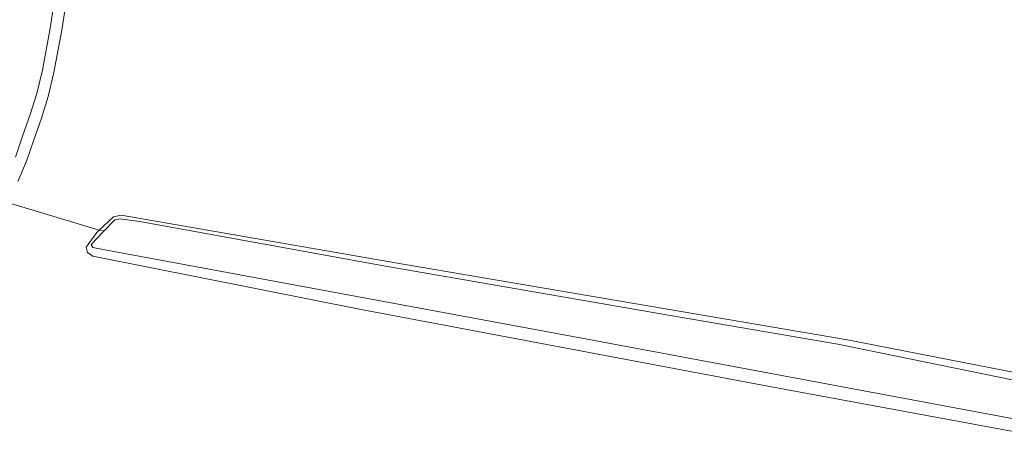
# Model space of a CAD drawing. Header units: metres. Extents: x 152610 to 160096, y 456114 to 462495.
# Tile 342 of 656: x 157801 to 157918, y 459793 to 459843. Entities that reach past the tile are written whole.
import ezdxf

# ---------------------------------------------------------------- set-up
doc = ezdxf.new("R2010")
doc.units = ezdxf.units.M
doc.header["$LTSCALE"] = 0.5
for name, color, linetype, lineweight in [('B-PV-GR-GRAS-GV', 251, 'CONTINUOUS', 13), ('B-PV-OG-TERREIN_OEVER-GV', 251, 'CONTINUOUS', 18), ('B-PV-OG-WATER_SLOOT-GV', 251, 'CONTINUOUS', 18)]:
    doc.layers.add(name, color=color, linetype=linetype, lineweight=lineweight)

msp = doc.modelspace()

# ---------------------------------------------------------------- linework, layer by layer
at = {"layer": 'B-PV-GR-GRAS-GV', "flags": 128}
for points in [[(157807.225, 459846.84), (157806.418, 459841.662), (157805.5, 459836.625), (157804.807, 459833.774), (157804.008, 459831.189), (157803.096, 459828.611), (157802.251, 459826.075), (157801.202, 459823.656)], [(157956.11, 459787.205), (157890.92, 459799.245), (157842.171, 459808.421), (157810.124, 459814.786), (157809.491, 459815.254), (157809.329, 459815.882), (157810.574, 459817.623), (157810.874, 459817.903), (157799.98, 459821.187), (157798.558, 459819.014), (157797.489, 459817.411), (157795.966, 459815.466), (157791.665, 459811.167), (157787.875, 459807.168), (157784.902, 459803.993), (157782.16, 459800.541), (157778.036, 459795.821), (157773.566, 459791.085)], [(157799.98, 459821.187), (157810.874, 459817.903), (157812.554, 459819.474), (157813.496, 459819.691), (157847.218, 459813.81), (157899.742, 459804.873), (157933.784, 459798.208)]]:
    msp.add_lwpolyline(points, dxfattribs=at)
at = {"layer": 'B-PV-OG-TERREIN_OEVER-GV', "flags": 128}
for points in [[(157805.837, 459847.055), (157805.033, 459841.896), (157804.125, 459836.917), (157803.452, 459834.147), (157802.674, 459831.63), (157801.768, 459829.068), (157800.937, 459826.577)], [(157801.202, 459823.656), (157802.251, 459826.075), (157803.096, 459828.611), (157804.008, 459831.189), (157804.807, 459833.774), (157805.5, 459836.625), (157806.418, 459841.662), (157807.225, 459846.84)], [(157933.784, 459798.208), (157899.742, 459804.873), (157847.218, 459813.81), (157813.496, 459819.691), (157812.554, 459819.474), (157810.874, 459817.903), (157811.455, 459817.793), (157812.728, 459819.116), (157813.358, 459819.226), (157815.88, 459818.878), (157845.107, 459813.589), (157878.485, 459807.806), (157898.564, 459804.337), (157929.742, 459797.96)], [(157921.369, 459795.113), (157868.167, 459805.05), (157811.548, 459815.538), (157810.129, 459815.842), (157809.916, 459816.155), (157810.437, 459816.737), (157811.455, 459817.793), (157810.874, 459817.903), (157810.574, 459817.623), (157809.329, 459815.882), (157809.491, 459815.254), (157810.124, 459814.786), (157842.171, 459808.421), (157890.92, 459799.245), (157956.11, 459787.205)]]:
    msp.add_lwpolyline(points, dxfattribs=at)
at = {"layer": 'B-PV-OG-WATER_SLOOT-GV', "flags": 128}
for points in [[(157800.937, 459826.577), (157801.768, 459829.068), (157802.674, 459831.63), (157803.452, 459834.147), (157804.125, 459836.917), (157805.033, 459841.896), (157805.837, 459847.055)], [(157929.742, 459797.96), (157898.564, 459804.337), (157878.485, 459807.806), (157845.107, 459813.589), (157815.88, 459818.878), (157813.358, 459819.226), (157812.728, 459819.116), (157811.455, 459817.793), (157810.437, 459816.737), (157809.916, 459816.155), (157810.129, 459815.842), (157811.548, 459815.538), (157868.167, 459805.05), (157921.369, 459795.113)]]:
    msp.add_lwpolyline(points, dxfattribs=at)

doc.saveas('drawing.dxf')
